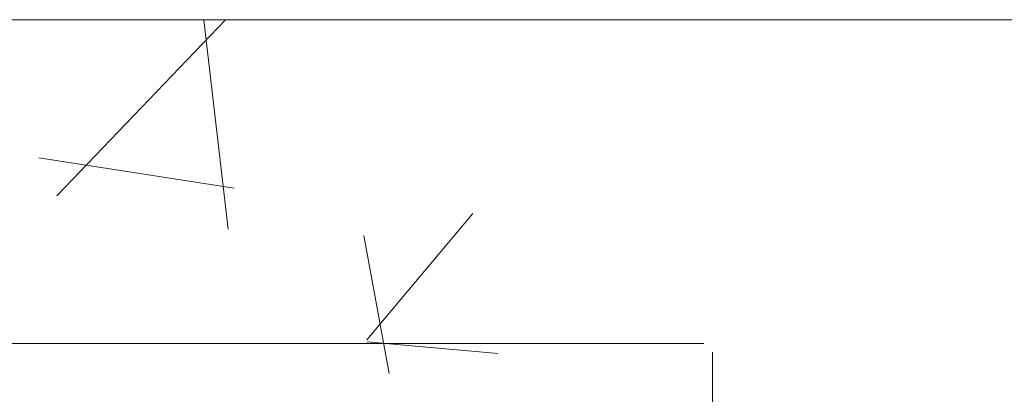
# Model space of a CAD drawing. Header units: feet. Extents: x 8 to 127, y 6 to 90.
# Tile 340 of 538: x 47.8816 to 47.9954, y 50.3568 to 50.4. Entities that reach past the tile are written whole.
import ezdxf

# ---------------------------------------------------------------- set-up
doc = ezdxf.new("R2010")
doc.units = ezdxf.units.FT
doc.header["$MEASUREMENT"] = 0
for name, color, linetype in [('MOBILARIO', 8, 'Continuous'), ('MOBILIÁRIO2', 250, 'Continuous'), ('NO ESPESSURA', 250, 'Continuous')]:
    doc.layers.add(name, color=color, linetype=linetype)

msp = doc.modelspace()

# ---------------------------------------------------------------- linework, layer by layer
at = {"layer": 'MOBILARIO', "lineweight": 5}
for p, q in [((47.73266, 50.36268), (47.96066, 50.36268)), ((47.73266, 50.36268), (47.96066, 50.36268)), ((47.96166, 50.36168), (47.96166, 50.28368)), ((47.96166, 50.36168), (47.96166, 50.28368))]:
    msp.add_line(p, q, dxfattribs=at)
at = {"layer": 'MOBILIÁRIO2', "lineweight": 5}
msp.add_line((49.04022, 50.40004), (47.54022, 50.40004), dxfattribs=at)
at = {"layer": 'NO ESPESSURA', "linetype": 'Continuous', "lineweight": 5}
for p, q in [((47.88587, 50.37971), (47.90538, 50.40004)), ((47.90567, 50.37588), (47.90287, 50.4)), ((47.88381, 50.38408), (47.9064, 50.38058)), ((47.92173, 50.36307), (47.93397, 50.37766)), ((47.9243, 50.35919), (47.92136, 50.37512)), ((47.92171, 50.36285), (47.93689, 50.36152))]:
    msp.add_line(p, q, dxfattribs=at)

doc.saveas('drawing.dxf')
